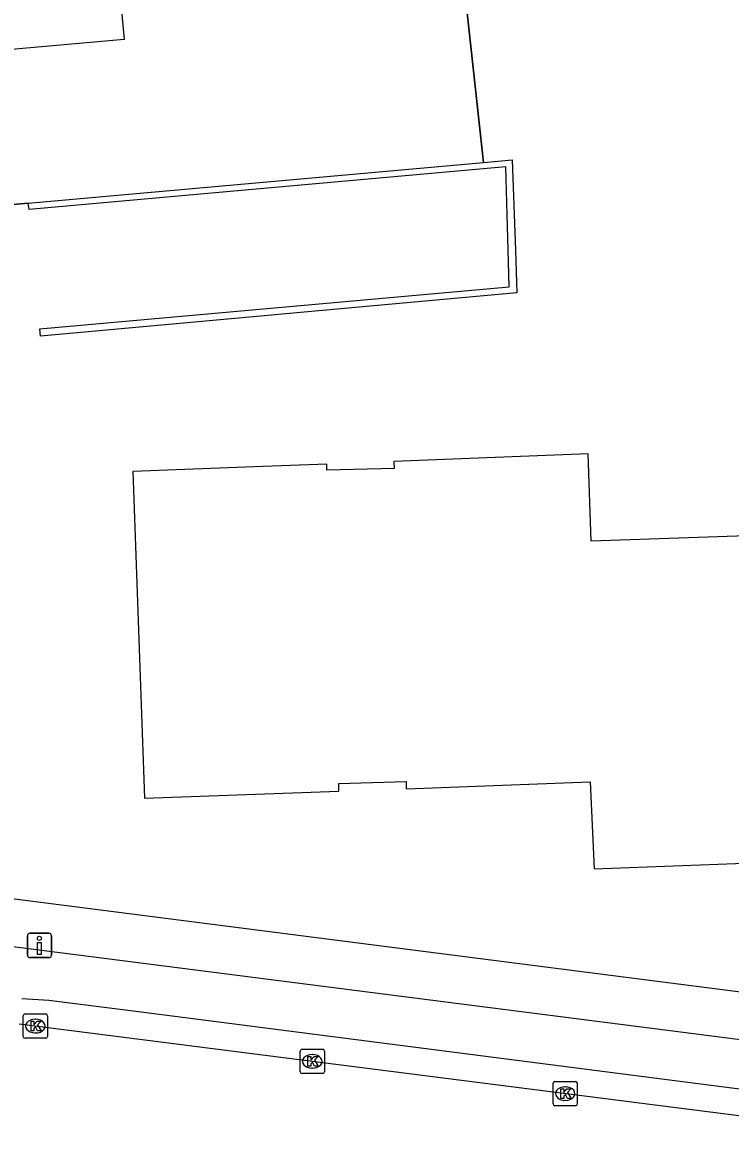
# Model space of a CAD drawing. Extents: x 159718 to 160783, y 383290 to 384030.
# Drawn here: x 160616.7 to 160645.87, y 383296.74 to 383343.19 of the extents above; entities that cross this region are included whole.
import ezdxf

# ---------------------------------------------------------------- set-up
doc = ezdxf.new("R2010")
doc.units = 0
for name, color, linetype in [('IMGEO_Drukknoppaal', 7, 'Continuous'), ('IMGEO_Fietspad_gesloten', 7, 'Continuous'), ('IMGEO_Hek', 7, 'Continuous'), ('IMGEO_Kolk', 7, 'Continuous'), ('IMGEO_Muur', 7, 'Continuous'), ('IMGEO_Pand', 7, 'Continuous'), ('IMGEO_Parkeervlak_open', 7, 'Continuous'), ('IMGEO_Rijbaan_lokaal_gesloten', 7, 'Continuous'), ('IMGEO_Voetpad_open', 7, 'Continuous')]:
    doc.layers.add(name, color=color, linetype=linetype)

msp = doc.modelspace()

# ---------------------------------------------------------------- linework, layer by layer
at = {"layer": 'IMGEO_Drukknoppaal'}
for p, q in [((160616.995, 383305.65), (160617.785, 383305.65)), ((160617.785, 383305.65), (160616.995, 383305.65)), ((160616.895, 383304.75), (160616.895, 383305.55)), ((160616.895, 383305.55), (160616.895, 383304.75)), ((160617.885, 383305.55), (160617.885, 383304.75)), ((160617.885, 383304.75), (160617.885, 383305.55)), ((160617.785, 383304.65), (160616.995, 383304.65)), ((160616.995, 383304.65), (160617.785, 383304.65))]:
    msp.add_line(p, q, dxfattribs=at)
msp.add_lwpolyline([(160617.465, 383305.275), (160617.465, 383304.775), (160617.315, 383304.775), (160617.315, 383305.275), (160617.465, 383305.275)], dxfattribs=at)
msp.add_circle((160617.39, 383305.44), 0.085, dxfattribs=at)
for centre, start, end in [((160616.995, 383305.55), 90, 180), ((160616.995, 383305.55), 90, 180), ((160617.785, 383305.55), 0, 90), ((160617.785, 383305.55), 360, 90), ((160616.995, 383304.75), 180, 270), ((160616.995, 383304.75), 180, 270), ((160617.785, 383304.75), 270, 0), ((160617.785, 383304.75), 270, 0)]:
    msp.add_arc(centre, 0.1, start, end, dxfattribs=at)
at = {"layer": 'IMGEO_Fietspad_gesloten'}
for points in [[(160610.025, 383305.915), (160610.554, 383305.835), (160611.021, 383305.775), (160662.62, 383299.183)], [(160616.667, 383302.962), (160617.783, 383302.89), (160621.476, 383302.422), (160662.056, 383297.207)]]:
    msp.add_lwpolyline(points, dxfattribs=at)
at = {"layer": 'IMGEO_Hek'}
for points in [[(160644.858, 383358.267), (160645.181, 383354.947), (160633.886, 383353.922), (160635.686, 383337.422)], [(160616.929, 383335.741), (160611.81, 383335.284), (160605.856, 383334.753)]]:
    msp.add_lwpolyline(points, dxfattribs=at)
at = {"layer": 'IMGEO_Kolk'}
for p, q in [((160616.723, 383301.399), (160616.723, 383302.251)), ((160616.798, 383302.325), (160617.65, 383302.325)), ((160617.211, 383302.105), (160617.236, 383302.105)), ((160617.724, 383302.251), (160617.724, 383301.399)), ((160617.234, 383301.545), (160617.209, 383301.545)), ((160617.65, 383301.325), (160616.798, 383301.325)), ((160628.138, 383299.944), (160628.138, 383300.796)), ((160628.213, 383300.87), (160629.065, 383300.87)), ((160628.626, 383300.65), (160628.651, 383300.65)), ((160629.139, 383300.796), (160629.139, 383299.944)), ((160628.649, 383300.09), (160628.624, 383300.09)), ((160629.065, 383299.87), (160628.213, 383299.87)), ((160638.558, 383298.616), (160638.558, 383299.468)), ((160638.633, 383299.542), (160639.485, 383299.542)), ((160639.046, 383299.322), (160639.071, 383299.322)), ((160639.559, 383299.468), (160639.559, 383298.616)), ((160639.069, 383298.762), (160639.044, 383298.762)), ((160639.485, 383298.542), (160638.633, 383298.542))]:
    msp.add_line(p, q, dxfattribs=at)
for points in [[(160616.723, 383301.399), (160616.723, 383302.251)], [(160616.798, 383302.325), (160617.65, 383302.325)], [(160617.044, 383302.025), (160617.167, 383302.025), (160617.167, 383301.874), (160617.297, 383302.025), (160617.461, 383302.025), (160617.315, 383301.874), (160617.468, 383301.625), (160617.316, 383301.625), (160617.231, 383301.789), (160617.167, 383301.722), (160617.167, 383301.625), (160617.044, 383301.625), (160617.044, 383302.025)], [(160617.724, 383302.251), (160617.724, 383301.399)], [(160617.65, 383301.325), (160616.798, 383301.325)], [(160628.138, 383299.944), (160628.138, 383300.796)], [(160628.213, 383300.87), (160629.065, 383300.87)], [(160628.459, 383300.57), (160628.582, 383300.57), (160628.582, 383300.419), (160628.712, 383300.57), (160628.876, 383300.57), (160628.73, 383300.419), (160628.883, 383300.17), (160628.731, 383300.17), (160628.646, 383300.334), (160628.582, 383300.267), (160628.582, 383300.17), (160628.459, 383300.17), (160628.459, 383300.57)], [(160629.139, 383300.796), (160629.139, 383299.944)], [(160629.065, 383299.87), (160628.213, 383299.87)], [(160638.558, 383298.616), (160638.558, 383299.468)], [(160638.633, 383299.542), (160639.485, 383299.542)], [(160638.879, 383299.242), (160639.002, 383299.242), (160639.002, 383299.091), (160639.132, 383299.242), (160639.296, 383299.242), (160639.15, 383299.091), (160639.303, 383298.842), (160639.151, 383298.842), (160639.066, 383299.006), (160639.002, 383298.939), (160639.002, 383298.842), (160638.879, 383298.842), (160638.879, 383299.242)], [(160639.559, 383299.468), (160639.559, 383298.616)], [(160639.485, 383298.542), (160638.633, 383298.542)]]:
    msp.add_lwpolyline(points, dxfattribs=at)
for centre, start, end in [((160616.8, 383302.249), 91.552, 178.448), ((160616.8, 383302.249), 91.552, 178.448), ((160617.648, 383302.249), 1.552, 88.448), ((160617.648, 383302.249), 1.552, 88.448), ((160616.8, 383301.401), 181.552, 268.448), ((160616.8, 383301.401), 181.552, 268.448), ((160617.648, 383301.401), 271.552, 358.448), ((160617.648, 383301.401), 271.552, 358.448), ((160628.215, 383300.794), 91.552, 178.448), ((160628.215, 383300.794), 91.552, 178.448), ((160629.063, 383300.794), 1.552, 88.448), ((160629.063, 383300.794), 1.552, 88.448), ((160628.215, 383299.946), 181.552, 268.448), ((160628.215, 383299.946), 181.552, 268.448), ((160629.063, 383299.946), 271.552, 358.448), ((160629.063, 383299.946), 271.552, 358.448), ((160638.635, 383299.466), 91.552, 178.448), ((160638.635, 383299.466), 91.552, 178.448), ((160639.483, 383299.466), 1.552, 88.448), ((160639.483, 383299.466), 1.552, 88.448), ((160638.635, 383298.618), 181.552, 268.448), ((160638.635, 383298.618), 181.552, 268.448), ((160639.483, 383298.618), 271.552, 358.448), ((160639.483, 383298.618), 271.552, 358.448)]:
    msp.add_arc(centre, 0.0765, start, end, dxfattribs=at)
for centre, major_axis, ratio, start_param, end_param in [((160617.21, 383301.825), (-0.387, 0.002), 0.722429, 4.712389, 7.853982), ((160617.235, 383301.825), (-0.39, 0.002), 0.717154, 1.570796, 4.712389), ((160628.625, 383300.37), (-0.387, 0.002), 0.722429, 4.712389, 7.853982), ((160628.65, 383300.37), (-0.39, 0.002), 0.717154, 1.570796, 4.712389), ((160639.045, 383299.042), (-0.387, 0.002), 0.722429, 4.712389, 7.853982), ((160639.07, 383299.042), (-0.39, 0.002), 0.717154, 1.570796, 4.712389)]:
    msp.add_ellipse(centre, major_axis=major_axis, ratio=ratio, start_param=start_param, end_param=end_param, dxfattribs=at)
at = {"layer": 'IMGEO_Muur'}
for points in [[(160616.929, 383335.741), (160635.686, 383337.422)], [(160636.669, 383335.256), (160636.615, 383337.238), (160616.972, 383335.48), (160616.929, 383335.741)], [(160635.686, 383337.422), (160636.877, 383337.529), (160636.956, 383335.278)], [(160636.708, 383333.812), (160636.669, 383335.256)], [(160636.956, 383335.278), (160637.007, 383333.808)], [(160637.007, 383333.808), (160637.069, 383332.048), (160617.433, 383330.26), (160617.407, 383330.561), (160636.75, 383332.286), (160636.708, 383333.812)]]:
    msp.add_lwpolyline(points, dxfattribs=at)
at = {"layer": 'IMGEO_Pand'}
for points in [[(160620.968, 383369.189), (160623.315, 383347.025), (160620.491, 383346.752), (160620.889, 383342.483), (160610.051, 383341.522), (160605.112, 383341.09)], [(160647.735, 383322.071), (160640.134, 383321.813), (160640.01, 383325.404), (160632.002, 383325.1), (160632.006, 383324.805), (160629.235, 383324.741), (160629.23, 383324.99), (160626.239, 383324.877), (160621.242, 383324.688), (160621.723, 383311.221), (160629.73, 383311.508), (160629.728, 383311.825), (160632.502, 383311.9), (160632.511, 383311.61), (160640.09, 383311.89), (160640.252, 383308.313), (160648.263, 383308.614)]]:
    msp.add_lwpolyline(points, dxfattribs=at)
at = {"layer": 'IMGEO_Parkeervlak_open'}
msp.add_lwpolyline([(160605.784, 383334.747), (160606.709, 383334.829), (160611.81, 383335.284), (160616.929, 383335.741), (160635.686, 383337.422), (160633.886, 383353.922), (160645.181, 383354.947), (160644.858, 383358.267), (160644.378, 383363.211)], dxfattribs=at)
at = {"layer": 'IMGEO_Rijbaan_lokaal_gesloten'}
msp.add_lwpolyline([(160658.49, 383296.741), (160652.26, 383297.359), (160616.56, 383301.91)], dxfattribs=at)
at = {"layer": 'IMGEO_Voetpad_open'}
msp.add_lwpolyline([(160663.884, 383300.966), (160613.24, 383307.449), (160609.149, 383307.977)], dxfattribs=at)

doc.saveas('drawing.dxf')
